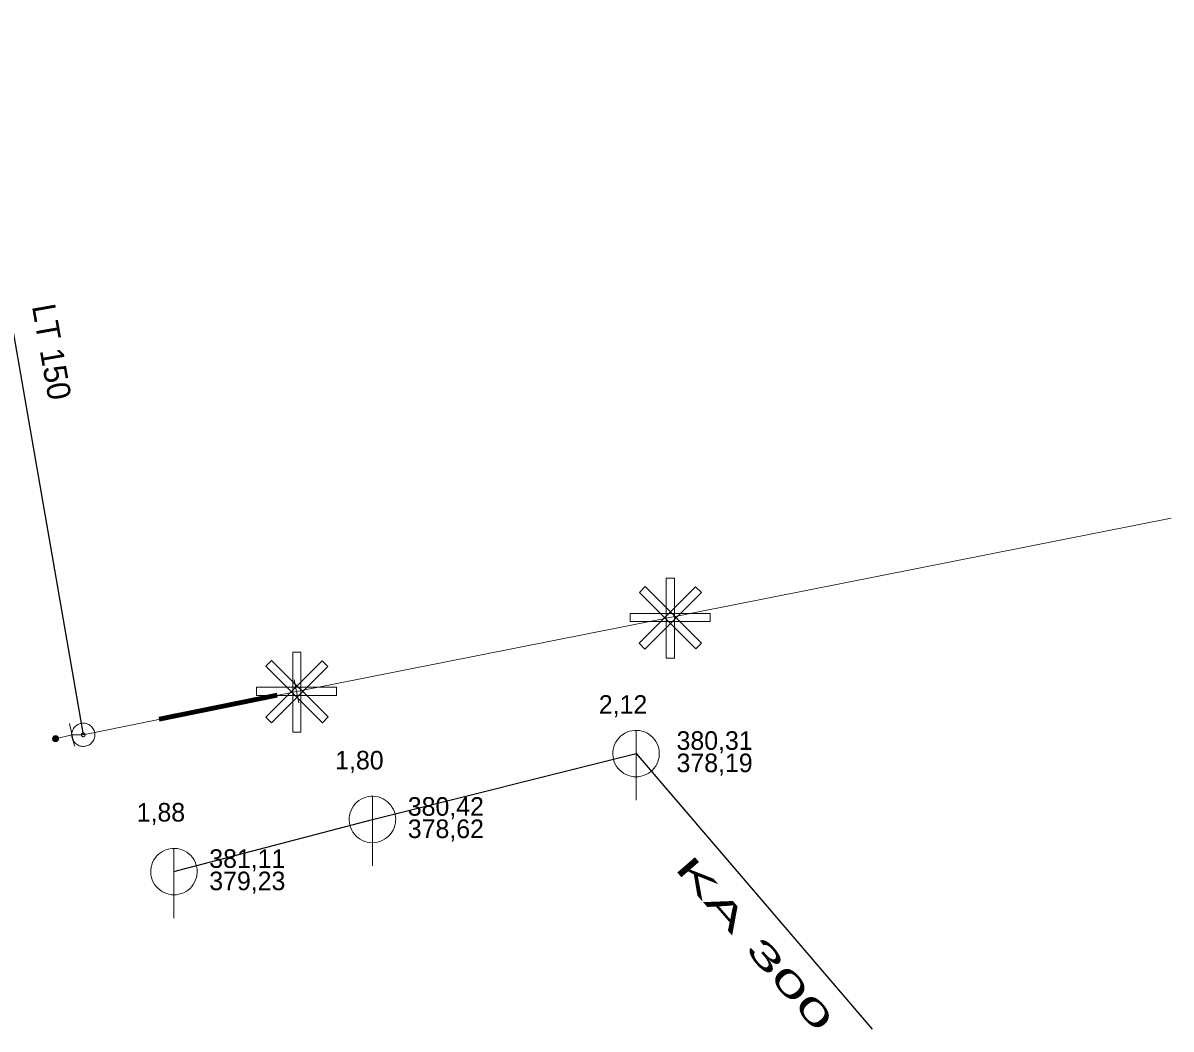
# Model space of a CAD drawing. Extents: x -809028 to -807737, y -990545 to -989489.
# Drawn here: x -807872.6 to -807823.23, y -990090.99 to -990047.71 of the extents above; entities that cross this region are included whole.
import ezdxf

# ---------------------------------------------------------------- set-up
doc = ezdxf.new("R2010")
doc.units = 0
doc.header["$LTSCALE"] = 0.32
for name, color, linetype, lineweight in [('1', 7, 'Continuous', 13), ('12', 7, 'Continuous', 13), ('13', 7, 'Continuous', 13), ('14', 7, 'Continuous', 25), ('17', 7, 'Continuous', 25), ('22', 7, 'Continuous', 13), ('3', 7, 'Continuous', 106), ('34', 7, 'Continuous', 13), ('47', 7, 'Continuous', 13), ('9', 7, 'Continuous', 13)]:
    doc.layers.add(name, color=color, linetype=linetype, lineweight=lineweight)

msp = doc.modelspace()

# ---------------------------------------------------------------- linework, layer by layer
at = {"layer": '12'}
for points in [[(-807843.671, -990071.966), (-807843.423, -990072.214), (-807845.852, -990074.643), (-807846.098, -990074.395)], [(-807846.09, -990072.205), (-807845.843, -990071.957), (-807843.414, -990074.386), (-807843.661, -990074.634)], [(-807844.937, -990071.602), (-807844.587, -990071.602), (-807844.587, -990075.037), (-807844.937, -990075.037)], [(-807843.053, -990073.111), (-807843.053, -990073.461), (-807846.488, -990073.461), (-807846.488, -990073.111)], [(-807860.998, -990074.782), (-807860.647, -990074.782), (-807860.647, -990078.217), (-807860.998, -990078.217)], [(-807859.732, -990075.146), (-807859.483, -990075.394), (-807861.913, -990077.823), (-807862.159, -990077.575)], [(-807862.151, -990075.385), (-807861.904, -990075.137), (-807859.475, -990077.566), (-807859.722, -990077.814)], [(-807859.114, -990076.291), (-807859.114, -990076.641), (-807862.549, -990076.641), (-807862.549, -990076.291)]]:
    msp.add_lwpolyline(points, close=True, dxfattribs=at)
at = {"layer": '13'}
for q in [(-807823.228, -990069.019), (-807870.006, -990078.335)]:
    msp.add_line((-807860.84, -990076.467), q, dxfattribs=at)
at = {"layer": '14', "lineweight": 13}
for p, q in [((-807870.493, -990078.341), (-807871.197, -990078.5)), ((-807870.006, -990078.335), (-807870.493, -990078.341))]:
    msp.add_line(p, q, dxfattribs=at)
at = {"layer": '14'}
msp.add_line((-807846.234, -990079.142), (-807836.074, -990090.992), dxfattribs=at)
msp.add_lwpolyline([(-807866.107, -990084.219), (-807857.571, -990081.976), (-807846.234, -990079.142)], dxfattribs=at)
at = {"layer": '17'}
msp.add_lwpolyline([(-807875.358, -990047.71), (-807875.182, -990048.745), (-807874.291, -990053.739), (-807870.006, -990078.335)], dxfattribs=at)
at = {"layer": '22'}
for p, q in [((-807846.235, -990081.142), (-807846.234, -990078.142)), ((-807857.571, -990083.976), (-807857.57, -990080.976)), ((-807866.107, -990086.219), (-807866.106, -990083.219))]:
    msp.add_line(p, q, dxfattribs=at)
for points in [[(-807845.235, -990079.142), (-807845.24, -990079.033), (-807845.258, -990078.925), (-807845.288, -990078.819), (-807845.328, -990078.718), (-807845.38, -990078.621), (-807845.442, -990078.531), (-807845.514, -990078.448), (-807845.594, -990078.374), (-807845.682, -990078.308), (-807845.776, -990078.253), (-807845.876, -990078.208), (-807845.981, -990078.175), (-807846.088, -990078.153), (-807846.197, -990078.143), (-807846.307, -990078.145), (-807846.415, -990078.159), (-807846.522, -990078.184), (-807846.625, -990078.221), (-807846.723, -990078.27), (-807846.815, -990078.328), (-807846.901, -990078.397), (-807846.978, -990078.474), (-807847.047, -990078.56), (-807847.106, -990078.652), (-807847.154, -990078.75), (-807847.191, -990078.853), (-807847.217, -990078.96), (-807847.231, -990079.068), (-807847.234, -990079.178), (-807847.224, -990079.287), (-807847.203, -990079.394), (-807847.169, -990079.498), (-807847.125, -990079.598), (-807847.07, -990079.693), (-807847.004, -990079.781), (-807846.93, -990079.861), (-807846.847, -990079.933), (-807846.757, -990079.995), (-807846.661, -990080.047), (-807846.559, -990080.088), (-807846.454, -990080.118), (-807846.346, -990080.136), (-807846.236, -990080.142), (-807846.127, -990080.136), (-807846.019, -990080.118), (-807845.914, -990080.089), (-807845.812, -990080.048), (-807845.715, -990079.996), (-807845.625, -990079.934), (-807845.542, -990079.863), (-807845.467, -990079.783), (-807845.402, -990079.695), (-807845.346, -990079.601), (-807845.302, -990079.501), (-807845.268, -990079.397), (-807845.246, -990079.289), (-807845.236, -990079.18)], [(-807856.571, -990081.976), (-807856.576, -990081.867), (-807856.594, -990081.759), (-807856.624, -990081.653), (-807856.664, -990081.552), (-807856.716, -990081.455), (-807856.778, -990081.365), (-807856.85, -990081.282), (-807856.93, -990081.208), (-807857.018, -990081.142), (-807857.112, -990081.087), (-807857.212, -990081.042), (-807857.317, -990081.009), (-807857.424, -990080.987), (-807857.533, -990080.977), (-807857.643, -990080.979), (-807857.751, -990080.993), (-807857.858, -990081.018), (-807857.961, -990081.055), (-807858.059, -990081.104), (-807858.151, -990081.162), (-807858.237, -990081.231), (-807858.314, -990081.308), (-807858.383, -990081.394), (-807858.442, -990081.486), (-807858.49, -990081.584), (-807858.527, -990081.687), (-807858.553, -990081.794), (-807858.567, -990081.902), (-807858.57, -990082.012), (-807858.56, -990082.121), (-807858.539, -990082.228), (-807858.505, -990082.332), (-807858.461, -990082.432), (-807858.406, -990082.527), (-807858.34, -990082.615), (-807858.266, -990082.695), (-807858.183, -990082.767), (-807858.093, -990082.829), (-807857.997, -990082.881), (-807857.895, -990082.922), (-807857.79, -990082.952), (-807857.682, -990082.97), (-807857.572, -990082.976), (-807857.463, -990082.97), (-807857.355, -990082.952), (-807857.25, -990082.923), (-807857.148, -990082.882), (-807857.051, -990082.83), (-807856.961, -990082.768), (-807856.878, -990082.697), (-807856.803, -990082.617), (-807856.738, -990082.529), (-807856.682, -990082.435), (-807856.638, -990082.335), (-807856.604, -990082.231), (-807856.582, -990082.123), (-807856.572, -990082.014)], [(-807865.107, -990084.219), (-807865.112, -990084.11), (-807865.13, -990084.002), (-807865.16, -990083.896), (-807865.2, -990083.795), (-807865.252, -990083.698), (-807865.314, -990083.608), (-807865.386, -990083.525), (-807865.466, -990083.451), (-807865.554, -990083.385), (-807865.648, -990083.33), (-807865.748, -990083.285), (-807865.853, -990083.252), (-807865.96, -990083.23), (-807866.069, -990083.22), (-807866.179, -990083.222), (-807866.287, -990083.236), (-807866.394, -990083.261), (-807866.497, -990083.298), (-807866.595, -990083.347), (-807866.687, -990083.405), (-807866.773, -990083.474), (-807866.85, -990083.551), (-807866.919, -990083.637), (-807866.978, -990083.729), (-807867.026, -990083.827), (-807867.063, -990083.93), (-807867.089, -990084.037), (-807867.103, -990084.145), (-807867.106, -990084.255), (-807867.096, -990084.364), (-807867.075, -990084.471), (-807867.041, -990084.575), (-807866.997, -990084.675), (-807866.942, -990084.77), (-807866.876, -990084.858), (-807866.802, -990084.938), (-807866.719, -990085.01), (-807866.629, -990085.072), (-807866.533, -990085.124), (-807866.431, -990085.165), (-807866.326, -990085.195), (-807866.218, -990085.213), (-807866.108, -990085.219), (-807865.999, -990085.213), (-807865.891, -990085.195), (-807865.786, -990085.166), (-807865.684, -990085.125), (-807865.587, -990085.073), (-807865.497, -990085.011), (-807865.414, -990084.94), (-807865.339, -990084.86), (-807865.274, -990084.772), (-807865.218, -990084.678), (-807865.174, -990084.578), (-807865.14, -990084.474), (-807865.118, -990084.366), (-807865.108, -990084.257)]]:
    msp.add_lwpolyline(points, close=True, dxfattribs=at)
at = {"layer": '3'}
msp.add_line((-807866.742, -990077.665), (-807861.674, -990076.634), dxfattribs=at)
at = {"layer": '3', "lineweight": 100}
msp.add_line((-807866.742, -990077.665), (-807861.674, -990076.634), dxfattribs=at)
at = {"layer": '34'}
for p, q in [((-807860.938, -990075.976), (-807860.742, -990076.957)), ((-807870.604, -990077.853), (-807870.382, -990078.828))]:
    msp.add_line(p, q, dxfattribs=at)
at = {"layer": '47'}
for points in [[(-807869.92, -990078.827), (-807869.869, -990078.815), (-807869.819, -990078.798), (-807869.772, -990078.776), (-807869.727, -990078.75), (-807869.685, -990078.718), (-807869.647, -990078.682), (-807869.613, -990078.643), (-807869.583, -990078.6), (-807869.557, -990078.555), (-807869.536, -990078.506), (-807869.52, -990078.456), (-807869.511, -990078.405), (-807869.506, -990078.353), (-807869.507, -990078.3), (-807869.513, -990078.249), (-807869.525, -990078.198), (-807869.542, -990078.148), (-807869.564, -990078.1), (-807869.59, -990078.056), (-807869.622, -990078.014), (-807869.658, -990077.976), (-807869.697, -990077.941), (-807869.74, -990077.911), (-807869.785, -990077.885), (-807869.834, -990077.865), (-807869.884, -990077.849), (-807869.935, -990077.839), (-807869.987, -990077.835), (-807870.04, -990077.836), (-807870.091, -990077.842), (-807870.142, -990077.854), (-807870.192, -990077.871), (-807870.24, -990077.892), (-807870.284, -990077.919), (-807870.326, -990077.951), (-807870.365, -990077.986), (-807870.399, -990078.025), (-807870.429, -990078.068), (-807870.455, -990078.114), (-807870.475, -990078.163), (-807870.491, -990078.213), (-807870.501, -990078.263), (-807870.505, -990078.316), (-807870.504, -990078.369), (-807870.498, -990078.42), (-807870.486, -990078.471), (-807870.469, -990078.521), (-807870.448, -990078.568), (-807870.421, -990078.613), (-807870.389, -990078.655), (-807870.354, -990078.694), (-807870.315, -990078.727), (-807870.272, -990078.757), (-807870.226, -990078.783), (-807870.177, -990078.804), (-807870.127, -990078.82), (-807870.077, -990078.829), (-807870.024, -990078.834), (-807869.971, -990078.833)], [(-807869.991, -990078.415), (-807869.983, -990078.414), (-807869.975, -990078.41), (-807869.967, -990078.407), (-807869.96, -990078.403), (-807869.953, -990078.397), (-807869.947, -990078.391), (-807869.941, -990078.385), (-807869.936, -990078.378), (-807869.932, -990078.37), (-807869.929, -990078.363), (-807869.926, -990078.354), (-807869.924, -990078.346), (-807869.924, -990078.338), (-807869.923, -990078.329), (-807869.925, -990078.32), (-807869.926, -990078.312), (-807869.93, -990078.304), (-807869.933, -990078.296), (-807869.937, -990078.289), (-807869.943, -990078.282), (-807869.949, -990078.276), (-807869.955, -990078.27), (-807869.962, -990078.265), (-807869.97, -990078.26), (-807869.977, -990078.258), (-807869.986, -990078.255), (-807869.994, -990078.253), (-807870.002, -990078.253), (-807870.011, -990078.252), (-807870.02, -990078.254), (-807870.028, -990078.255), (-807870.036, -990078.259), (-807870.044, -990078.262), (-807870.051, -990078.266), (-807870.058, -990078.272), (-807870.064, -990078.277), (-807870.07, -990078.284), (-807870.075, -990078.291), (-807870.08, -990078.299), (-807870.082, -990078.306), (-807870.085, -990078.315), (-807870.087, -990078.323), (-807870.087, -990078.331), (-807870.088, -990078.34), (-807870.086, -990078.349), (-807870.085, -990078.357), (-807870.081, -990078.365), (-807870.078, -990078.373), (-807870.074, -990078.38), (-807870.068, -990078.387), (-807870.063, -990078.393), (-807870.056, -990078.399), (-807870.049, -990078.404), (-807870.041, -990078.408), (-807870.034, -990078.411), (-807870.025, -990078.414), (-807870.017, -990078.416), (-807870.009, -990078.416), (-807870, -990078.417)]]:
    msp.add_lwpolyline(points, close=True, dxfattribs=at)
at = {"layer": '9'}
for points in [[(-807871.323, -990078.5), (-807871.323, -990078.513), (-807871.321, -990078.526), (-807871.318, -990078.539), (-807871.313, -990078.551), (-807871.307, -990078.563), (-807871.3, -990078.574), (-807871.292, -990078.584), (-807871.282, -990078.594), (-807871.272, -990078.602), (-807871.261, -990078.609), (-807871.249, -990078.615), (-807871.237, -990078.62), (-807871.224, -990078.623), (-807871.211, -990078.625), (-807871.198, -990078.627), (-807871.185, -990078.626), (-807871.172, -990078.624), (-807871.159, -990078.621), (-807871.147, -990078.616), (-807871.135, -990078.61), (-807871.124, -990078.603), (-807871.114, -990078.595), (-807871.104, -990078.585), (-807871.096, -990078.575), (-807871.089, -990078.564), (-807871.083, -990078.552), (-807871.078, -990078.54), (-807871.075, -990078.527), (-807871.073, -990078.514), (-807871.071, -990078.501), (-807871.072, -990078.488), (-807871.074, -990078.475), (-807871.077, -990078.462), (-807871.082, -990078.45), (-807871.088, -990078.438), (-807871.095, -990078.427), (-807871.103, -990078.417), (-807871.113, -990078.407), (-807871.123, -990078.399), (-807871.134, -990078.392), (-807871.146, -990078.386), (-807871.158, -990078.381), (-807871.171, -990078.378), (-807871.184, -990078.376), (-807871.197, -990078.375), (-807871.21, -990078.375), (-807871.223, -990078.377), (-807871.236, -990078.38), (-807871.248, -990078.385), (-807871.26, -990078.391), (-807871.271, -990078.398), (-807871.281, -990078.406), (-807871.291, -990078.416), (-807871.299, -990078.426), (-807871.306, -990078.437), (-807871.312, -990078.449), (-807871.317, -990078.461), (-807871.32, -990078.474), (-807871.322, -990078.487)], [(-807871.303, -990078.5), (-807871.304, -990078.511), (-807871.302, -990078.522), (-807871.299, -990078.533), (-807871.295, -990078.543), (-807871.29, -990078.553), (-807871.284, -990078.562), (-807871.277, -990078.571), (-807871.269, -990078.579), (-807871.26, -990078.586), (-807871.251, -990078.592), (-807871.241, -990078.597), (-807871.231, -990078.601), (-807871.22, -990078.604), (-807871.209, -990078.607), (-807871.198, -990078.607), (-807871.187, -990078.607), (-807871.176, -990078.605), (-807871.165, -990078.602), (-807871.155, -990078.598), (-807871.145, -990078.593), (-807871.136, -990078.587), (-807871.127, -990078.58), (-807871.119, -990078.572), (-807871.112, -990078.563), (-807871.106, -990078.554), (-807871.101, -990078.544), (-807871.097, -990078.534), (-807871.094, -990078.523), (-807871.092, -990078.512), (-807871.091, -990078.501), (-807871.091, -990078.49), (-807871.093, -990078.479), (-807871.096, -990078.468), (-807871.1, -990078.458), (-807871.105, -990078.448), (-807871.111, -990078.439), (-807871.118, -990078.43), (-807871.126, -990078.422), (-807871.135, -990078.415), (-807871.144, -990078.409), (-807871.154, -990078.404), (-807871.164, -990078.4), (-807871.175, -990078.397), (-807871.186, -990078.395), (-807871.197, -990078.395), (-807871.208, -990078.394), (-807871.219, -990078.396), (-807871.23, -990078.399), (-807871.24, -990078.403), (-807871.25, -990078.408), (-807871.259, -990078.414), (-807871.268, -990078.421), (-807871.276, -990078.429), (-807871.283, -990078.438), (-807871.289, -990078.447), (-807871.294, -990078.457), (-807871.298, -990078.467), (-807871.301, -990078.478), (-807871.303, -990078.489)], [(-807871.284, -990078.5), (-807871.284, -990078.509), (-807871.283, -990078.518), (-807871.28, -990078.527), (-807871.277, -990078.535), (-807871.273, -990078.543), (-807871.268, -990078.551), (-807871.262, -990078.558), (-807871.256, -990078.564), (-807871.249, -990078.57), (-807871.241, -990078.575), (-807871.233, -990078.579), (-807871.225, -990078.582), (-807871.216, -990078.585), (-807871.207, -990078.586), (-807871.198, -990078.588), (-807871.189, -990078.587), (-807871.18, -990078.586), (-807871.171, -990078.583), (-807871.163, -990078.58), (-807871.155, -990078.576), (-807871.147, -990078.571), (-807871.14, -990078.565), (-807871.134, -990078.559), (-807871.128, -990078.552), (-807871.123, -990078.544), (-807871.119, -990078.536), (-807871.116, -990078.528), (-807871.113, -990078.519), (-807871.112, -990078.51), (-807871.11, -990078.501), (-807871.111, -990078.492), (-807871.112, -990078.483), (-807871.115, -990078.474), (-807871.118, -990078.466), (-807871.122, -990078.458), (-807871.127, -990078.45), (-807871.133, -990078.443), (-807871.139, -990078.437), (-807871.146, -990078.431), (-807871.154, -990078.426), (-807871.162, -990078.422), (-807871.17, -990078.419), (-807871.179, -990078.416), (-807871.188, -990078.415), (-807871.197, -990078.414), (-807871.206, -990078.414), (-807871.215, -990078.415), (-807871.224, -990078.418), (-807871.232, -990078.421), (-807871.24, -990078.425), (-807871.248, -990078.43), (-807871.255, -990078.436), (-807871.261, -990078.442), (-807871.267, -990078.449), (-807871.272, -990078.457), (-807871.276, -990078.465), (-807871.279, -990078.473), (-807871.282, -990078.482), (-807871.283, -990078.491)], [(-807871.264, -990078.5), (-807871.264, -990078.507), (-807871.263, -990078.514), (-807871.262, -990078.521), (-807871.259, -990078.527), (-807871.256, -990078.533), (-807871.252, -990078.539), (-807871.248, -990078.545), (-807871.243, -990078.55), (-807871.237, -990078.554), (-807871.231, -990078.558), (-807871.225, -990078.561), (-807871.219, -990078.564), (-807871.212, -990078.565), (-807871.205, -990078.568), (-807871.198, -990078.568), (-807871.191, -990078.568), (-807871.184, -990078.566), (-807871.177, -990078.565), (-807871.171, -990078.562), (-807871.164, -990078.559), (-807871.159, -990078.555), (-807871.153, -990078.551), (-807871.148, -990078.546), (-807871.144, -990078.54), (-807871.14, -990078.534), (-807871.137, -990078.528), (-807871.134, -990078.522), (-807871.132, -990078.515), (-807871.131, -990078.508), (-807871.13, -990078.501), (-807871.13, -990078.494), (-807871.131, -990078.487), (-807871.133, -990078.48), (-807871.136, -990078.474), (-807871.139, -990078.467), (-807871.143, -990078.462), (-807871.147, -990078.456), (-807871.152, -990078.451), (-807871.158, -990078.447), (-807871.163, -990078.443), (-807871.17, -990078.44), (-807871.176, -990078.437), (-807871.183, -990078.435), (-807871.19, -990078.434), (-807871.197, -990078.434), (-807871.204, -990078.434), (-807871.211, -990078.434), (-807871.218, -990078.436), (-807871.224, -990078.439), (-807871.23, -990078.442), (-807871.236, -990078.446), (-807871.242, -990078.45), (-807871.247, -990078.455), (-807871.251, -990078.461), (-807871.255, -990078.466), (-807871.258, -990078.473), (-807871.261, -990078.479), (-807871.262, -990078.486), (-807871.264, -990078.493)], [(-807871.244, -990078.5), (-807871.244, -990078.505), (-807871.244, -990078.51), (-807871.243, -990078.515), (-807871.241, -990078.519), (-807871.239, -990078.524), (-807871.236, -990078.528), (-807871.233, -990078.531), (-807871.229, -990078.535), (-807871.226, -990078.538), (-807871.222, -990078.541), (-807871.217, -990078.543), (-807871.213, -990078.545), (-807871.208, -990078.546), (-807871.203, -990078.548), (-807871.198, -990078.548), (-807871.193, -990078.548), (-807871.188, -990078.547), (-807871.183, -990078.546), (-807871.179, -990078.544), (-807871.174, -990078.542), (-807871.17, -990078.539), (-807871.166, -990078.536), (-807871.163, -990078.532), (-807871.16, -990078.529), (-807871.157, -990078.525), (-807871.155, -990078.52), (-807871.153, -990078.516), (-807871.152, -990078.511), (-807871.151, -990078.506), (-807871.15, -990078.501), (-807871.15, -990078.496), (-807871.151, -990078.491), (-807871.152, -990078.486), (-807871.154, -990078.482), (-807871.156, -990078.477), (-807871.159, -990078.473), (-807871.162, -990078.469), (-807871.165, -990078.466), (-807871.169, -990078.463), (-807871.173, -990078.46), (-807871.178, -990078.458), (-807871.182, -990078.456), (-807871.187, -990078.455), (-807871.192, -990078.454), (-807871.197, -990078.454), (-807871.202, -990078.454), (-807871.207, -990078.455), (-807871.212, -990078.455), (-807871.216, -990078.457), (-807871.221, -990078.459), (-807871.225, -990078.462), (-807871.228, -990078.465), (-807871.232, -990078.468), (-807871.235, -990078.472), (-807871.238, -990078.476), (-807871.24, -990078.481), (-807871.242, -990078.485), (-807871.243, -990078.49), (-807871.244, -990078.495)], [(-807871.224, -990078.5), (-807871.224, -990078.503), (-807871.225, -990078.506), (-807871.224, -990078.508), (-807871.223, -990078.511), (-807871.222, -990078.514), (-807871.22, -990078.516), (-807871.218, -990078.518), (-807871.216, -990078.52), (-807871.214, -990078.522), (-807871.212, -990078.524), (-807871.209, -990078.526), (-807871.206, -990078.527), (-807871.204, -990078.527), (-807871.201, -990078.528), (-807871.198, -990078.528), (-807871.195, -990078.528), (-807871.192, -990078.528), (-807871.189, -990078.527), (-807871.187, -990078.526), (-807871.184, -990078.525), (-807871.182, -990078.523), (-807871.179, -990078.521), (-807871.177, -990078.519), (-807871.176, -990078.517), (-807871.174, -990078.515), (-807871.173, -990078.512), (-807871.171, -990078.509), (-807871.171, -990078.507), (-807871.17, -990078.504), (-807871.169, -990078.501), (-807871.17, -990078.498), (-807871.17, -990078.495), (-807871.171, -990078.492), (-807871.172, -990078.49), (-807871.173, -990078.487), (-807871.175, -990078.485), (-807871.176, -990078.482), (-807871.178, -990078.48), (-807871.181, -990078.479), (-807871.183, -990078.477), (-807871.186, -990078.476), (-807871.188, -990078.475), (-807871.191, -990078.474), (-807871.194, -990078.474), (-807871.197, -990078.473), (-807871.2, -990078.474), (-807871.203, -990078.473), (-807871.205, -990078.475), (-807871.208, -990078.475), (-807871.211, -990078.476), (-807871.213, -990078.478), (-807871.215, -990078.479), (-807871.217, -990078.481), (-807871.219, -990078.484), (-807871.221, -990078.486), (-807871.222, -990078.489), (-807871.223, -990078.491), (-807871.224, -990078.494), (-807871.224, -990078.497)], [(-807871.205, -990078.5), (-807871.205, -990078.502), (-807871.205, -990078.502), (-807871.204, -990078.502), (-807871.204, -990078.504), (-807871.205, -990078.505), (-807871.203, -990078.505), (-807871.203, -990078.505), (-807871.203, -990078.507), (-807871.203, -990078.507), (-807871.202, -990078.508), (-807871.2, -990078.508), (-807871.2, -990078.508), (-807871.2, -990078.509), (-807871.198, -990078.509), (-807871.198, -990078.509), (-807871.197, -990078.509), (-807871.196, -990078.509), (-807871.196, -990078.508), (-807871.195, -990078.508), (-807871.193, -990078.508), (-807871.193, -990078.507), (-807871.193, -990078.507), (-807871.192, -990078.506), (-807871.192, -990078.506), (-807871.19, -990078.505), (-807871.19, -990078.504), (-807871.189, -990078.503), (-807871.189, -990078.503), (-807871.189, -990078.502), (-807871.189, -990078.501), (-807871.189, -990078.5), (-807871.189, -990078.499), (-807871.189, -990078.499), (-807871.19, -990078.498), (-807871.19, -990078.497), (-807871.191, -990078.496), (-807871.191, -990078.496), (-807871.192, -990078.495), (-807871.192, -990078.495), (-807871.193, -990078.494), (-807871.194, -990078.494), (-807871.195, -990078.493), (-807871.195, -990078.493), (-807871.196, -990078.493), (-807871.197, -990078.493), (-807871.198, -990078.493), (-807871.199, -990078.493), (-807871.199, -990078.493), (-807871.2, -990078.494), (-807871.201, -990078.493), (-807871.202, -990078.495), (-807871.202, -990078.495), (-807871.203, -990078.495), (-807871.203, -990078.495), (-807871.204, -990078.497), (-807871.204, -990078.498), (-807871.204, -990078.499), (-807871.205, -990078.499), (-807871.205, -990078.5)]]:
    msp.add_lwpolyline(points, close=True, dxfattribs=at)

# ---------------------------------------------------------------- texts
at = {"layer": '1'}
msp.add_text('LT 150', height=1, rotation=280, dxfattribs=at).set_placement((-807872.214, -990059.894))
for s, p in [('2,12', (-807847.834, -990077.43)), ('1,80', (-807859.171, -990079.824)), ('1,88', (-807867.707, -990082.066))]:
    msp.add_text(s, height=0.8, dxfattribs=at).set_placement(p)
at = {"layer": '1', "width": 2.15}
msp.add_text('KA 300', height=1, rotation=311, dxfattribs=at).set_placement((-807844.614, -990084.08))
at = {"layer": '14'}
for s, p in [('380,31', (-807844.492, -990078.981)), ('378,19', (-807844.492, -990079.941)), ('380,42', (-807856.049, -990081.816)), ('378,62', (-807856.049, -990082.776)), ('381,11', (-807864.586, -990084.059)), ('379,23', (-807864.586, -990085.019))]:
    msp.add_text(s, height=0.8, dxfattribs=at).set_placement(p)

doc.saveas('drawing.dxf')
